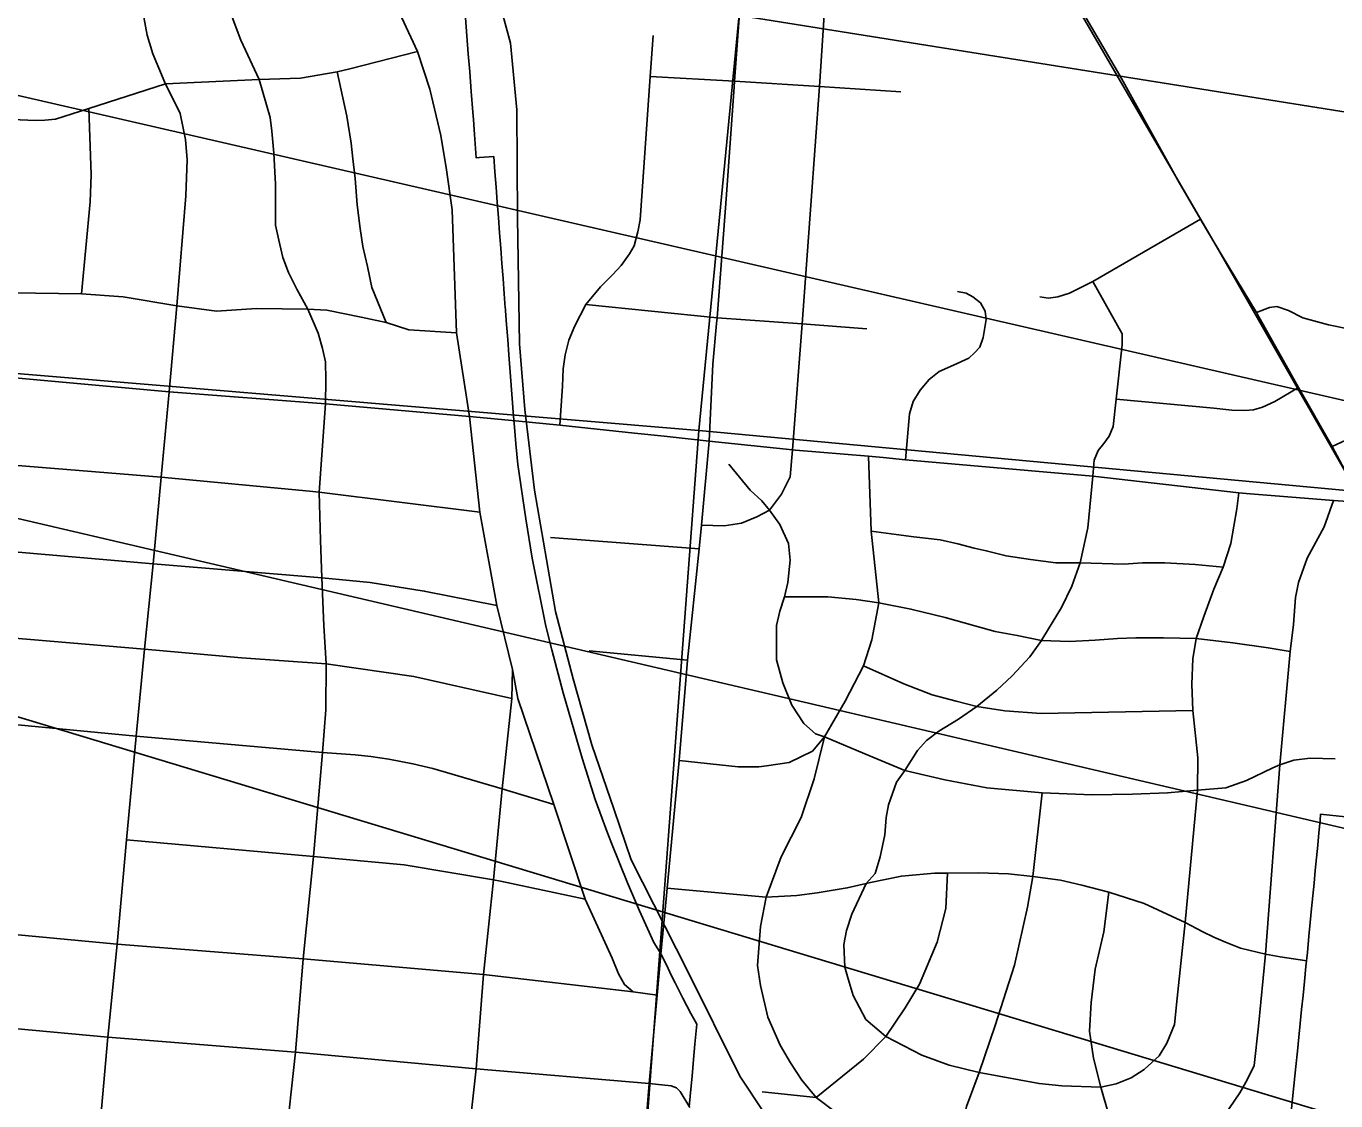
# Model space of a CAD drawing. Extents: x 0 to 34, y 0 to 22.
# Drawn here: x 7.446 to 8.337, y 15.418 to 16.149 of the extents above; entities that cross this region are included whole.
import ezdxf

# ---------------------------------------------------------------- set-up
doc = ezdxf.new("R2010")
doc.units = 0
for name, color, linetype in [('Default', 7, 'Continuous'), ('GM_X_City_Street', 7, 'Continuous'), ('GM_X_Corporation', 7, 'Continuous'), ('GM_X_County_Road', 7, 'Continuous'), ('GM_X_Rail_Line', 7, 'Continuous'), ('GM_X_Section', 7, 'Continuous'), ('GM_X_State_Route', 7, 'Continuous'), ('SH_Text', 7, 'Continuous')]:
    doc.layers.add(name, color=color, linetype=linetype)

msp = doc.modelspace()

# ---------------------------------------------------------------- linework, layer by layer
at = {"layer": 'Default'}
for points in [[(8.9, 15.78137), (8.9, 16.80477), (8.00161, 16.88676), (7.90346, 15.87364)], [(8.9, 15.6028), (8.9, 15.78137), (7.90346, 15.87364), (7.82775, 14.86502), (8.83407, 14.76814)]]:
    msp.add_lwpolyline(points, close=True, dxfattribs=at)
at = {"layer": 'GM_X_City_Street'}
for p, q in [((7.77856, 15.8803), (7.80874, 15.87744)), ((7.80874, 15.87744), (7.85954, 15.87197)), ((7.85954, 15.87197), (7.87987, 15.86978)), ((7.80234, 15.8009), (7.90354, 15.7931)), ((7.82879, 15.72383), (7.89561, 15.71735)), ((7.76847, 15.56692), (7.82595, 15.55482)), ((7.87753, 15.51728), (7.88125, 15.55724)), ((7.88172, 15.56224), (7.94915, 15.556))]:
    msp.add_line(p, q, dxfattribs=at)
for points in [[(7.5399, 16.11055), (7.53177, 16.13017), (7.52778, 16.14278), (7.524, 16.16379), (7.52294, 16.19468), (7.52379, 16.21297), (7.52546, 16.22452), (7.52757, 16.23397), (7.53135, 16.24848), (7.53744, 16.26256), (7.54543, 16.27663), (7.55279, 16.29344), (7.55635, 16.30731), (7.55825, 16.32013), (7.5593, 16.34261), (7.55766, 16.36424), (7.5553, 16.37686), (7.54753, 16.39094), (7.53976, 16.40082), (7.5261, 16.41259), (7.50034, 16.43133)], [(7.90523, 15.80923), (7.92068, 15.80875), (7.93244, 15.81057), (7.94285, 15.81509), (7.95143, 15.81959), (7.9596, 15.83047), (7.96548, 15.84224), (7.96714, 15.86049), (7.97368, 15.9464), (7.98548, 16.10798), (7.99385, 16.23685), (8.00076, 16.32385), (8.04707, 16.35635)], [(7.92742, 16.10756), (7.9277, 16.11157), (7.93106, 16.15748), (7.93713, 16.24113), (7.94274, 16.33622), (7.94576, 16.34808)], [(7.62191, 15.38621), (7.62891, 15.4505), (7.63416, 15.51407), (7.64101, 15.5839), (7.64714, 15.65461), (7.64947, 15.68362), (7.6496, 15.71482), (7.64815, 15.74092), (7.64684, 15.77343), (7.64579, 15.79913), (7.64505, 15.83172), (7.64917, 15.89181), (7.64948, 15.90815), (7.64917, 15.92039), (7.64714, 15.92957), (7.64422, 15.94007), (7.63722, 15.9564), (7.62964, 15.96995), (7.6241, 15.98132), (7.62031, 15.99153), (7.61754, 16.0032), (7.6152, 16.0134), (7.6152, 16.04139), (7.61404, 16.06253), (7.61273, 16.0774), (7.61156, 16.08673), (7.6042, 16.11257), (7.59158, 16.13936), (7.58576, 16.15511)], [(7.87493, 15.48931), (7.85869, 15.49173), (7.85288, 15.49661), (7.84877, 15.50388), (7.84449, 15.51458), (7.82595, 15.55482), (7.80457, 15.61917), (7.78023, 15.69136), (7.77645, 15.71112), (7.76595, 15.75462), (7.7544, 15.81815), (7.74738, 15.88326), (7.7384, 15.94025), (7.73549, 16.02393), (7.73155, 16.05114), (7.72778, 16.07458), (7.72032, 16.10615), (7.71186, 16.13176), (7.70116, 16.15456)], [(7.80874, 15.87744), (7.81065, 15.90385), (7.81113, 15.91578), (7.81235, 15.92527), (7.81479, 15.93525), (7.81893, 15.94499), (7.82647, 15.95959), (7.83634, 15.97148), (7.84482, 15.97996), (7.85047, 15.98601), (7.85612, 15.99409), (7.85935, 15.99933), (7.86178, 16.00903), (7.86339, 16.0171), (7.87025, 16.11479), (7.87227, 16.14265)], [(7.43102, 16.08575), (7.45176, 16.08473), (7.45827, 16.08494), (7.4655, 16.08573), (7.48817, 16.09291), (7.54029, 16.10962), (7.6042, 16.11257), (7.63221, 16.11356), (7.6571, 16.1178), (7.66581, 16.11987), (7.71186, 16.13176)], [(7.69053, 15.94724), (7.68081, 15.97117), (7.67777, 15.98532), (7.67472, 15.99909), (7.67277, 16.01131), (7.67092, 16.02733), (7.6695, 16.04524), (7.66796, 16.05859), (7.66673, 16.06927), (7.66381, 16.0876), (7.6571, 16.1178)], [(7.45437, 14.95858), (7.46012, 15.01847), (7.46565, 15.07992), (7.47159, 15.1428), (7.47712, 15.20508), (7.48306, 15.2692), (7.4892, 15.33331), (7.49535, 15.39661), (7.50108, 15.46093), (7.50743, 15.52423), (7.5137, 15.59507), (7.52033, 15.66573), (7.5261, 15.72493), (7.53198, 15.78293), (7.53744, 15.84187), (7.5428, 15.89997), (7.54795, 15.9587), (7.55425, 16.03351), (7.5551, 16.05788), (7.55404, 16.07175), (7.55026, 16.08941), (7.54029, 16.10962), (7.5399, 16.11055)], [(7.87025, 16.11479), (7.9277, 16.11157), (7.98548, 16.10798), (8.04083, 16.1042)], [(7.91549, 15.94652), (7.91587, 15.95047), (7.92218, 16.03435), (7.92742, 16.10756)], [(7.48316, 15.96672), (7.48898, 16.02929), (7.48981, 16.04768), (7.48817, 16.09291)], [(8.13538, 15.96476), (8.14144, 15.96383), (8.14772, 15.96476), (8.15564, 15.96732), (8.17165, 15.97522), (8.24481, 16.01763)], [(8.17693, 15.42673), (8.15041, 15.42781), (8.135, 15.42924), (8.09415, 15.43677), (8.07372, 15.44178), (8.0551, 15.44859), (8.0306, 15.46131), (8.01711, 15.47296), (8.00851, 15.48908), (8.00493, 15.50055), (8.00278, 15.50843), (8.00206, 15.52384), (8.00385, 15.53352), (8.00744, 15.54463), (8.01728, 15.56539), (8.02333, 15.57233), (8.02679, 15.58365), (8.02994, 15.59845), (8.03088, 15.61041), (8.03245, 15.61891), (8.03781, 15.63433), (8.04357, 15.64237), (8.05229, 15.65603), (8.05825, 15.66273), (8.06681, 15.66906), (8.08022, 15.67725), (8.09251, 15.68582), (8.10629, 15.69699), (8.11672, 15.70668), (8.12864, 15.71972), (8.13653, 15.73088), (8.13758, 15.73238), (8.1502, 15.75324), (8.15717, 15.76777), (8.16298, 15.78376), (8.16822, 15.80759), (8.1715, 15.8427), (8.17253, 15.85351), (8.17518, 15.86012), (8.17914, 15.86497), (8.18267, 15.86982), (8.18532, 15.87644), (8.18752, 15.89496), (8.19149, 15.93201), (8.19149, 15.9395), (8.17165, 15.97522)], [(7.42026, 15.96757), (7.48316, 15.96672), (7.51145, 15.96477), (7.54795, 15.9587), (7.57507, 15.95507), (7.60231, 15.95689), (7.63722, 15.9564), (7.6501, 15.95567), (7.67343, 15.95084), (7.69053, 15.94724), (7.70599, 15.94231), (7.7384, 15.94025)], [(8.04399, 15.85375), (8.04674, 15.88508), (8.04926, 15.89337), (8.05395, 15.90129), (8.06007, 15.9085), (8.06691, 15.91391), (8.07664, 15.91822), (8.08709, 15.92291), (8.09105, 15.92651), (8.09465, 15.93048), (8.09681, 15.93696), (8.09898, 15.94921), (8.09826, 15.95497), (8.09501, 15.96074), (8.08997, 15.9647), (8.08529, 15.96723), (8.07952, 15.9683)], [(7.82647, 15.95959), (7.91587, 15.95047), (7.97368, 15.9464), (8.01766, 15.94294)], [(8.28285, 15.9541), (8.29181, 15.95753), (8.29668, 15.95807), (8.30479, 15.95536), (8.31454, 15.95049), (8.33185, 15.94563), (8.34538, 15.94292), (8.36162, 15.9413), (8.42005, 15.93615), (8.47666, 15.93418), (8.53435, 15.93275), (8.56517, 15.93206), (8.57778, 15.93204), (8.5849, 15.93097), (8.59487, 15.92919), (8.60769, 15.92599), (8.62087, 15.921), (8.63546, 15.91388), (8.64614, 15.90462), (8.65469, 15.89608), (8.66395, 15.88468), (8.67213, 15.8708), (8.67463, 15.8651), (8.68562, 15.83185)], [(7.91035, 15.8665), (7.91283, 15.91893), (7.91549, 15.94652)], [(7.21052, 15.92894), (7.25578, 15.92608), (7.28336, 15.9232), (7.34936, 15.91821), (7.41543, 15.91172), (7.46524, 15.90709), (7.5428, 15.89997), (7.64917, 15.89181), (7.74738, 15.88326), (7.77856, 15.8803)], [(8.18752, 15.89496), (8.25402, 15.88888), (8.26613, 15.88759), (8.27488, 15.88733), (8.28081, 15.88785), (8.28699, 15.88965), (8.29549, 15.89351), (8.31165, 15.90312)], [(8.33441, 15.86281), (8.3525, 15.87117), (8.35887, 15.87407), (8.36523, 15.8761), (8.37219, 15.87841), (8.37884, 15.87986), (8.38579, 15.88044), (8.39331, 15.88073), (8.4148, 15.87903), (8.55276, 15.86689), (8.58798, 15.8642), (8.60919, 15.86251), (8.62725, 15.86125), (8.64006, 15.86041), (8.64972, 15.86062), (8.66043, 15.86167), (8.67463, 15.8651), (8.69131, 15.86879), (8.81164, 15.85832), (8.9, 15.85065)], [(7.22733, 15.86906), (7.278, 15.86393), (7.40868, 15.85249), (7.53744, 15.84187), (7.63825, 15.83239), (7.64505, 15.83172), (7.7544, 15.81815)], [(7.87987, 15.86978), (7.91035, 15.8665), (7.96714, 15.86049), (7.96913, 15.86033)], [(7.88125, 15.55724), (7.88172, 15.56224), (7.89002, 15.64907), (7.89561, 15.71735), (7.90354, 15.7931), (7.90523, 15.80923), (7.91035, 15.8665)], [(7.96913, 15.86033), (8.01881, 15.85626), (8.02888, 15.85526)], [(7.89002, 15.64907), (7.93014, 15.64485), (7.94424, 15.64485), (7.94953, 15.64544), (7.9648, 15.64779), (7.98067, 15.65543), (7.98894, 15.66513), (8.003, 15.68951), (8.01534, 15.7136), (8.02122, 15.73123), (8.02592, 15.75649), (8.02063, 15.80527), (8.01881, 15.85626)], [(7.92374, 15.85075), (7.93834, 15.83312), (7.94621, 15.8259), (7.95143, 15.81959), (7.95848, 15.80984), (7.96444, 15.79683), (7.96553, 15.78545), (7.9639, 15.77027), (7.96174, 15.76051), (7.95848, 15.75076), (7.95631, 15.741), (7.95631, 15.73396), (7.95631, 15.7177), (7.96065, 15.70198), (7.96661, 15.68681), (7.97474, 15.67434), (7.98287, 15.6673), (7.98894, 15.66513), (8.01647, 15.65375), (8.04357, 15.64237), (8.07089, 15.63589), (8.09933, 15.63064), (8.13696, 15.62714), (8.17108, 15.62583), (8.19864, 15.62627), (8.22228, 15.62714), (8.24284, 15.62889), (8.26209, 15.63064), (8.27609, 15.63545), (8.29403, 15.6442), (8.2989, 15.64624), (8.30846, 15.64945), (8.3194, 15.65077), (8.33646, 15.65033)], [(8.02888, 15.85526), (8.04399, 15.85375), (8.1715, 15.8427), (8.27103, 15.83127), (8.27597, 15.83087)], [(8.17693, 15.42673), (8.18732, 15.42903), (8.19773, 15.43308), (8.20639, 15.43886), (8.21679, 15.4481), (8.222, 15.45677), (8.2272, 15.46948), (8.22893, 15.4874), (8.23436, 15.53892), (8.24284, 15.62889), (8.24299, 15.651), (8.23952, 15.68327), (8.23895, 15.70114), (8.23952, 15.71842), (8.24183, 15.73225), (8.24702, 15.74724), (8.25393, 15.76568), (8.26027, 15.78067), (8.26546, 15.7968), (8.26949, 15.82043), (8.27103, 15.83127)], [(8.2316, 15.38052), (8.24587, 15.39036), (8.25317, 15.39863), (8.26095, 15.40738), (8.27166, 15.42296), (8.27652, 15.43171), (8.28139, 15.44144), (8.2843, 15.4682), (8.28917, 15.51733), (8.2989, 15.64624), (8.30595, 15.72335), (8.30814, 15.74159), (8.3096, 15.76008), (8.31155, 15.77029), (8.31738, 15.78683), (8.32906, 15.80824), (8.33528, 15.82609)], [(8.27597, 15.83087), (8.33528, 15.82609), (8.35491, 15.82468)], [(7.24539, 15.80759), (7.40319, 15.79413), (7.53198, 15.78293), (7.64684, 15.77343), (7.6655, 15.77163), (7.67976, 15.77024), (7.71648, 15.76444), (7.76595, 15.75462)], [(8.02063, 15.80527), (8.03775, 15.80302), (8.04973, 15.80128), (8.06759, 15.79931), (8.07957, 15.7967), (8.09068, 15.79365), (8.09895, 15.79191), (8.11246, 15.78843), (8.12901, 15.78603), (8.14644, 15.78364), (8.16298, 15.78376), (8.19261, 15.78276), (8.20525, 15.78364), (8.22049, 15.78364), (8.24118, 15.78254), (8.26027, 15.78067)], [(7.96174, 15.76051), (7.99116, 15.76056), (8.01045, 15.75881), (8.02592, 15.75649), (8.04772, 15.75223), (8.07096, 15.74653), (8.09113, 15.74083), (8.10516, 15.73688), (8.12007, 15.73425), (8.13653, 15.73088), (8.15563, 15.73022), (8.17311, 15.73097), (8.18835, 15.73222), (8.20084, 15.73272), (8.21958, 15.73272), (8.24183, 15.73225), (8.2668, 15.72922), (8.29079, 15.72572), (8.30595, 15.72335)], [(7.25528, 15.74791), (7.39745, 15.73589), (7.5261, 15.72493), (7.59203, 15.71905), (7.6496, 15.71482), (7.70938, 15.70622), (7.77616, 15.69136)], [(7.70959, 14.99525), (7.71526, 15.05775), (7.72107, 15.12055), (7.72674, 15.18305), (7.7327, 15.247), (7.73808, 15.31111), (7.74455, 15.37377), (7.75174, 15.43931), (7.75683, 15.50341), (7.76368, 15.56793), (7.76958, 15.62993), (7.77616, 15.69136), (7.77645, 15.71112)], [(8.01534, 15.7136), (8.0429, 15.70137), (8.06219, 15.69391), (8.07842, 15.68953), (8.09251, 15.68582), (8.11173, 15.68295), (8.13629, 15.6812), (8.23952, 15.68327)], [(7.26426, 15.68855), (7.32266, 15.68405), (7.39453, 15.67769), (7.52033, 15.66573), (7.64714, 15.65461), (7.66954, 15.65299), (7.68001, 15.65186), (7.69225, 15.64997), (7.70878, 15.64693), (7.72241, 15.64365), (7.76958, 15.62993), (7.80457, 15.61917)], [(7.98312, 15.4197), (7.9734, 15.43157), (7.96585, 15.44344), (7.95866, 15.4553), (7.95039, 15.47436), (7.94536, 15.49594), (7.9432, 15.50961), (7.94536, 15.53622), (7.94915, 15.556), (7.95931, 15.58358), (7.9731, 15.61044), (7.98181, 15.63656), (7.98894, 15.66513)], [(8.07847, 15.37944), (8.08155, 15.39624), (8.08556, 15.41354), (8.09415, 15.43677), (8.1051, 15.46866), (8.11813, 15.50975), (8.12715, 15.54934), (8.13075, 15.57015), (8.13696, 15.62714)], [(7.5137, 15.59507), (7.64101, 15.5839), (7.70285, 15.57802), (7.76368, 15.56793), (7.76847, 15.56692)], [(7.94915, 15.556), (7.96996, 15.55721), (7.984, 15.55905), (8.00434, 15.56238), (8.01728, 15.56539), (8.02023, 15.56608), (8.0413, 15.57051), (8.06385, 15.57236), (8.07272, 15.57236), (8.09379, 15.57273), (8.11412, 15.57199), (8.13075, 15.57015), (8.14965, 15.56767), (8.16415, 15.56436), (8.18247, 15.55953), (8.20638, 15.5519), (8.23436, 15.53892), (8.24632, 15.53256), (8.25395, 15.529), (8.26184, 15.52544), (8.27202, 15.52137), (8.28917, 15.51733), (8.29898, 15.51551), (8.3173, 15.51272)], [(7.98312, 15.4197), (8.01553, 15.44575), (8.0306, 15.46131), (8.04373, 15.48076), (8.05346, 15.49681), (8.06562, 15.52551), (8.07145, 15.54836), (8.07272, 15.57236)], [(8.19225, 15.34015), (8.19153, 15.35973), (8.19098, 15.3701), (8.18828, 15.38736), (8.17693, 15.42673), (8.17203, 15.44642), (8.16932, 15.46484), (8.1704, 15.48434), (8.17311, 15.5071), (8.17907, 15.53256), (8.18247, 15.55953)], [(7.2712, 15.54743), (7.28251, 15.54512), (7.30645, 15.54201), (7.37951, 15.53614), (7.50743, 15.52423), (7.63416, 15.51407), (7.75683, 15.50341), (7.85869, 15.49173)], [(7.80248, 14.50741), (7.8026, 14.50944), (7.80419, 14.53992), (7.80967, 14.60835), (7.81431, 14.67421), (7.81979, 14.73808), (7.81996, 14.74034), (7.82422, 14.80234), (7.8282, 14.85973), (7.82851, 14.86492), (7.83323, 14.92441), (7.83738, 14.98531), (7.84122, 15.04775), (7.84541, 15.10967), (7.85043, 15.17176), (7.85477, 15.23687), (7.86017, 15.30105), (7.86443, 15.36461), (7.86956, 15.42929), (7.87493, 15.48931), (7.87753, 15.51728)], [(7.27719, 15.48093), (7.28838, 15.47996), (7.37327, 15.4726), (7.50108, 15.46093), (7.62891, 15.4505), (7.75174, 15.43931), (7.86956, 15.42929), (7.8845, 15.42769), (7.88815, 15.42634), (7.89074, 15.42395), (7.89719, 15.41296)], [(7.94641, 15.42356), (7.98312, 15.4197), (7.997, 15.40942), (8.01627, 15.39952), (8.04778, 15.38807), (8.07847, 15.37944), (8.08035, 15.37891), (8.10428, 15.37349), (8.12959, 15.37103), (8.15388, 15.36972), (8.17293, 15.37038), (8.19098, 15.3701), (8.20706, 15.37234), (8.22085, 15.37694), (8.2316, 15.38052), (8.24305, 15.37687), (8.2743, 15.37479), (8.28732, 15.37375)]]:
    msp.add_lwpolyline(points, dxfattribs=at)
at = {"layer": 'GM_X_Corporation'}
msp.add_lwpolyline([(7.74456, 16.15461), (7.7455, 16.14234), (7.74644, 16.13007), (7.74739, 16.1178), (7.7484, 16.10458), (7.74949, 16.09042), (7.74988, 16.08536), (7.75065, 16.07532), (7.75188, 16.05927), (7.75407, 16.05945), (7.76372, 16.06023), (7.76452, 16.04982), (7.76532, 16.03943), (7.76611, 16.02905), (7.76691, 16.01866), (7.76771, 16.00827), (7.76851, 15.99789), (7.76931, 15.9875), (7.77011, 15.97712), (7.77091, 15.96673), (7.77164, 15.95716), (7.7717, 15.95634), (7.77179, 15.95517), (7.7725, 15.94596), (7.7733, 15.93557), (7.7741, 15.92519), (7.77523, 15.91048), (7.77707, 15.88655), (7.77751, 15.88081), (7.77788, 15.87605), (7.77892, 15.86466), (7.78024, 15.85068), (7.7855, 15.81353), (7.78994, 15.7869), (7.79914, 15.74053), (7.80325, 15.72442), (7.81098, 15.69516), (7.82397, 15.65077), (7.83285, 15.62266), (7.84074, 15.60095), (7.84386, 15.5929), (7.85488, 15.56594), (7.86293, 15.54686), (7.87268, 15.52529), (7.87769, 15.51724), (7.88249, 15.50746), (7.88487, 15.50263), (7.8873, 15.49776), (7.89258, 15.48738), (7.89803, 15.47695), (7.89995, 15.47333), (7.90079, 15.47177), (7.90191, 15.46968), (7.90069, 15.45602), (7.89975, 15.44565), (7.89874, 15.43433), (7.89773, 15.42315), (7.89683, 15.41339)], dxfattribs=at)
at = {"layer": 'GM_X_County_Road'}
for points in [[(8.2453, 16.01679), (8.24481, 16.01763), (8.23065, 16.0421), (8.18993, 16.11533), (8.12969, 16.21823)], [(8.28335, 15.95322), (8.28285, 15.9541), (8.25954, 15.99252), (8.2453, 16.01679)], [(8.35491, 15.82468), (8.33441, 15.86281), (8.31165, 15.90312), (8.28335, 15.95322)]]:
    msp.add_lwpolyline(points, dxfattribs=at)
at = {"layer": 'GM_X_Rail_Line'}
for points in [[(7.81688, 16.8999), (7.81047, 16.88737), (7.81397, 16.6995), (7.82038, 16.6764), (7.8335, 16.65195), (8.0389, 16.37194), (8.25793, 15.99507), (8.72815, 15.17265), (8.83277, 15.03655), (8.84561, 15.01602), (8.84689, 15.00704)], [(7.76631, 16.17032), (7.77508, 16.13743), (7.77946, 16.09192), (7.77995, 16.01841), (7.7813, 15.93269), (7.78495, 15.88796), (7.79153, 15.83313), (7.80572, 15.75059), (7.81784, 15.70483), (7.83045, 15.65987), (7.8458, 15.61546), (7.85731, 15.58147), (7.89573, 15.50605), (7.93121, 15.43418), (7.96441, 15.38435), (8.01081, 15.32124), (8.167, 15.10939), (8.26419, 14.98904), (8.42963, 14.77298)]]:
    msp.add_lwpolyline(points, dxfattribs=at)
at = {"layer": 'GM_X_Section'}
for points in [[(7.0031, 16.97632), (8.00161, 16.88676), (7.90346, 15.87364), (6.90635, 15.9571)], [(6.90635, 15.9571), (7.90346, 15.87364), (7.82775, 14.86502), (6.81453, 14.95787)]]:
    msp.add_lwpolyline(points, close=True, dxfattribs=at)
at = {"layer": 'GM_X_State_Route'}
for points in [[(7.74456, 16.15461), (7.7455, 16.14234), (7.74644, 16.13007), (7.74739, 16.1178), (7.7484, 16.10458), (7.74949, 16.09042), (7.74988, 16.08536), (7.75065, 16.07532), (7.75188, 16.05927), (7.75407, 16.05945), (7.76372, 16.06023), (7.76452, 16.04982), (7.76532, 16.03943), (7.76611, 16.02905), (7.76691, 16.01866), (7.76771, 16.00827), (7.76851, 15.99789), (7.76931, 15.9875), (7.77011, 15.97712), (7.77091, 15.96673), (7.77164, 15.95716), (7.7717, 15.95634), (7.77179, 15.95517), (7.7725, 15.94596), (7.7733, 15.93557), (7.7741, 15.92519), (7.77523, 15.91048), (7.77707, 15.88655), (7.77751, 15.88081), (7.77788, 15.87605), (7.77892, 15.86466), (7.78024, 15.85068), (7.7855, 15.81353), (7.78994, 15.7869), (7.79914, 15.74053), (7.80325, 15.72442), (7.81098, 15.69516), (7.82397, 15.65077), (7.83285, 15.62266), (7.84074, 15.60095), (7.84386, 15.5929), (7.85488, 15.56594), (7.86293, 15.54686), (7.87268, 15.52529), (7.87769, 15.51724), (7.88249, 15.50746), (7.88487, 15.50263), (7.8873, 15.49776), (7.89258, 15.48738), (7.89803, 15.47695), (7.89995, 15.47333), (7.90079, 15.47177), (7.90191, 15.46968), (7.90069, 15.45602), (7.89975, 15.44565), (7.89874, 15.43433), (7.89773, 15.42315), (7.89683, 15.41339)], [(8.30575, 15.40123), (8.30841, 15.42762), (8.30975, 15.44087), (8.3108, 15.45128), (8.31175, 15.46074), (8.31271, 15.47021), (8.31366, 15.47967), (8.31462, 15.48913), (8.31557, 15.4986), (8.31662, 15.50896), (8.31757, 15.51838), (8.31864, 15.52949), (8.31954, 15.5389), (8.32044, 15.54832), (8.32128, 15.55698), (8.32211, 15.56564), (8.32294, 15.57431), (8.32377, 15.58297), (8.32459, 15.59144), (8.3254, 15.59992), (8.32622, 15.60839), (8.32662, 15.6126), (8.34345, 15.61088)]]:
    msp.add_lwpolyline(points, dxfattribs=at)
at = {"layer": 'SH_Text'}
for points in [[(5.55979, 16.53453), (9.34596, 15.93059), (10.72957, 15.93898), (10.7249, 15.65405), (9.36841, 15.65826)], [(5.48054, 16.27158), (9.33297, 15.37176), (10.6987, 15.37325), (10.69627, 15.09924), (9.35543, 15.09943)]]:
    msp.add_lwpolyline(points, close=True, dxfattribs=at)

doc.saveas('drawing.dxf')
